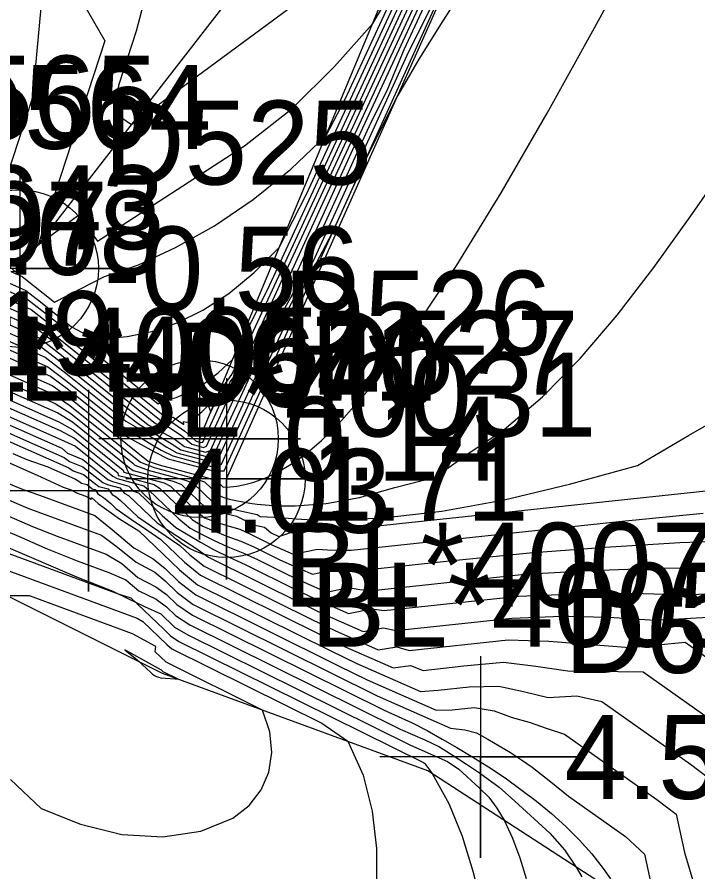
# Model space of a CAD drawing. Extents: x 2356077 to 2359823, y 225951 to 227822.
# Drawn here: x 2357250.88 to 2357271.17, y 226940.54 to 226965.99 of the extents above; entities that cross this region are included whole.
import ezdxf

# ---------------------------------------------------------------- set-up
doc = ezdxf.new("R2010")
doc.units = 0
for name, color, linetype in [('DTM Contours Major', 7, 'Continuous'), ('DTM Contours Minor', 7, 'Continuous'), ('Exist DTM Breakline', 7, 'Continuous'), ('Exist DTM Breakline Cogo Comment', 7, 'Continuous'), ('Exist DTM Breakline Cogo Elevation', 7, 'Continuous'), ('Exist DTM Breakline Cogo Number', 7, 'Continuous'), ('Exist DTM Breakline Cogo Point CELL', 7, 'Continuous'), ('Exist DTM Breakline Underwater', 7, 'Continuous'), ('Exist DTM Breakline Underwater Cogo Comment', 7, 'Continuous'), ('Exist DTM Breakline Underwater Cogo Elevation', 7, 'Continuous'), ('Exist DTM Breakline Underwater Cogo Number', 7, 'Continuous'), ('Exist DTM Breakline Underwater Cogo Point CELL', 7, 'Continuous'), ('Exist DTM Drainline', 7, 'Continuous'), ('Exist DTM Drainline Cogo Comment', 7, 'Continuous'), ('Exist DTM Drainline Cogo Elevation', 7, 'Continuous'), ('Exist DTM Drainline Cogo Number', 7, 'Continuous'), ('Exist DTM Drainline Cogo Point CELL', 7, 'Continuous'), ('Exist DTM Spot Elevation CELL', 7, 'Continuous'), ('Exist DTM Spot Elevation Cogo Elevation', 7, 'Continuous'), ('Exist DTM Spot Elevation Cogo Number', 7, 'Continuous'), ('PH Exist DTM Breakline', 7, 'Continuous')]:
    doc.layers.add(name, color=color, linetype=linetype)

msp = doc.modelspace()

# ---------------------------------------------------------------- linework, layer by layer
at = {"layer": 'DTM Contours Major'}
for points in [[(2357248.387, 226957.576), (2357251.638, 226956.142), (2357252.293, 226955.639), (2357254.205, 226954.102), (2357254.528, 226953.863), (2357255.471, 226953.292), (2357255.756, 226953.109), (2357256.56, 226952.894), (2357256.757, 226952.961), (2357257.544, 226954.69), (2357258.311, 226956.361), (2357259.081, 226957.705), (2357261.426, 226962.859), (2357261.906, 226963.803), (2357262.416, 226965.019), (2357264.379, 226969.26)], [(2357249.993, 226958.11), (2357251.211, 226957.573), (2357251.877, 226957.053), (2357255.085, 226954.476), (2357255.2, 226954.562), (2357255.616, 226954.666), (2357256.033, 226954.836), (2357256.453, 226955.077), (2357256.876, 226955.393), (2357257.302, 226955.79), (2357258.34, 226957.871), (2357263.552, 226969.13)], [(2357247.731, 226956.624), (2357251.972, 226954.753), (2357252.455, 226954.428), (2357254.555, 226952.739), (2357254.968, 226952.575), (2357256.175, 226952.253), (2357256.468, 226952.155), (2357256.862, 226951.777), (2357257.009, 226951.691), (2357257.204, 226951.64), (2357257.403, 226951.594), (2357257.607, 226951.553), (2357257.815, 226951.518), (2357258.029, 226951.489), (2357258.394, 226951.454), (2357258.694, 226951.439), (2357259.005, 226951.435), (2357259.166, 226951.438), (2357260.089, 226951.51), (2357261.085, 226951.688), (2357262.133, 226951.985), (2357263.341, 226952.292), (2357264.306, 226952.984), (2357265.391, 226953.712), (2357266.535, 226954.683), (2357267.655, 226955.827), (2357268.756, 226957.117), (2357269.848, 226958.53), (2357270.937, 226960.038), (2357272.032, 226961.618)], [(2357247.807, 226955.348), (2357252.187, 226953.416), (2357252.623, 226953.213), (2357253.731, 226952.323), (2357253.861, 226952.246), (2357254.659, 226952.033), (2357254.807, 226951.9), (2357255.697, 226951.047), (2357256.035, 226950.775), (2357256.376, 226950.59), (2357256.729, 226950.412), (2357257.156, 226950.217), (2357257.605, 226950.036), (2357258.042, 226949.836), (2357258.954, 226949.384), (2357259.431, 226949.162), (2357260.095, 226948.87), (2357260.757, 226949.004), (2357261.09, 226948.951), (2357261.471, 226948.919), (2357265.997, 226949.402), (2357267.965, 226949.508), (2357269.913, 226949.585), (2357271.757, 226949.589)], [(2357250.516, 226952.779), (2357251.484, 226952.355), (2357252.253, 226951.993), (2357252.49, 226951.909), (2357252.653, 226951.824), (2357252.931, 226951.729), (2357252.984, 226951.7), (2357253.036, 226951.665), (2357253.079, 226951.628), (2357253.102, 226951.682), (2357253.293, 226951.503), (2357253.935, 226951.052), (2357254.505, 226950.697), (2357255.721, 226949.531), (2357256.252, 226949.09), (2357260.207, 226947.13), (2357261.004, 226946.742), (2357262.9, 226945.908), (2357263.423, 226945.953), (2357264.351, 226946.052), (2357265.231, 226946.071), (2357265.971, 226945.914), (2357266.7, 226945.735), (2357267.558, 226945.785), (2357268.302, 226945.61), (2357270.942, 226943.745), (2357271.482, 226943.343)], [(2357250.547, 226950.227), (2357252.653, 226949.327), (2357253.733, 226948.894), (2357254.205, 226948.671), (2357254.678, 226948.44), (2357255.16, 226948.222), (2357255.571, 226947.828), (2357255.966, 226947.598), (2357262.606, 226944.309), (2357263.701, 226943.827), (2357264.042, 226943.598), (2357264.646, 226943.043), (2357264.939, 226942.768), (2357265.179, 226942.435), (2357265.393, 226942.077), (2357265.646, 226941.542), (2357265.861, 226940.962), (2357266.049, 226940.345)]]:
    msp.add_lwpolyline(points, dxfattribs=at)
at = {"layer": 'DTM Contours Minor'}
for points in [[(2357273.08, 227001.201), (2357272.82, 227000.718), (2357272.542, 227000.246), (2357272.368, 226999.975), (2357272.189, 226999.707), (2357272.003, 226999.44), (2357271.81, 226999.176), (2357271.611, 226998.914), (2357271.404, 226998.654), (2357269.933, 226997.019), (2357268.243, 226995.406), (2357266.405, 226993.788), (2357262.533, 226990.461), (2357260.721, 226988.667), (2357259.236, 226987.069), (2357257.857, 226985.392), (2357256.591, 226983.632), (2357255.445, 226981.783), (2357254.422, 226979.84), (2357252.741, 226978.657), (2357251.34, 226963.597)], [(2357246.996, 226972.727), (2357246.137, 226963.12), (2357246.057, 226960.13), (2357246.064, 226959.903), (2357246.006, 226959.539), (2357246.057, 226959.393), (2357246.097, 226959.338), (2357247.333, 226958.877), (2357247.736, 226958.509), (2357248.793, 226958.114), (2357249.343, 226957.9), (2357251.389, 226956.997), (2357252.167, 226956.388), (2357255.176, 226953.97), (2357255.24, 226953.99), (2357255.381, 226954.007), (2357255.878, 226953.656), (2357256.216, 226953.36), (2357256.357, 226953.323), (2357256.413, 226953.334), (2357257.23, 226955.128), (2357257.62, 226955.623), (2357258.922, 226958.468), (2357263.879, 226969.174)], [(2357246.581, 226971.902), (2357245.724, 226962.32), (2357245.789, 226961.214), (2357245.738, 226960.154), (2357245.696, 226959.523), (2357245.856, 226959.066), (2357245.945, 226958.943), (2357246.474, 226958.745), (2357247.101, 226958.392), (2357247.341, 226958.204), (2357248.235, 226957.87), (2357248.705, 226957.685), (2357251.557, 226956.427), (2357252.252, 226955.887), (2357254.79, 226953.848), (2357255.549, 226953.445), (2357255.867, 226953.204), (2357256.498, 226953.036), (2357256.643, 226953.087), (2357257.838, 226955.713), (2357258.452, 226956.701), (2357260.935, 226962.153), (2357264.223, 226969.252)], [(2357249.024, 226957.792), (2357251.475, 226956.711), (2357252.21, 226956.137), (2357255.004, 226953.892), (2357255.389, 226953.791), (2357255.793, 226953.516), (2357256.09, 226953.269), (2357256.431, 226953.178), (2357256.528, 226953.21), (2357257.371, 226955.061), (2357257.843, 226955.872), (2357258.287, 226956.712), (2357259.934, 226960.322), (2357264.06, 226969.232)], [(2357249.664, 226958.007), (2357251.3, 226957.285), (2357252.121, 226956.641), (2357255.337, 226954.057), (2357255.456, 226954.056), (2357255.532, 226954.08), (2357255.852, 226953.857), (2357255.84, 226953.951), (2357255.929, 226953.932), (2357255.995, 226953.939), (2357256.051, 226953.961), (2357256.219, 226954.097), (2357256.392, 226954.248), (2357256.569, 226954.422), (2357256.655, 226954.222), (2357256.972, 226954.906), (2357257.276, 226955.348), (2357257.925, 226956.644), (2357263.745, 226969.207)], [(2357251.34, 226963.597), (2357250.023, 226959.571), (2357250.346, 226959.088), (2357250.418, 226958.924), (2357250.579, 226958.633), (2357250.835, 226958.403), (2357250.695, 226958.416), (2357251.031, 226958.268), (2357251.992, 226957.496), (2357253.486, 226958.265), (2357254.5, 226958.615), (2357255.605, 226959.123), (2357256.758, 226959.774), (2357257.917, 226960.557), (2357259.04, 226961.457), (2357260.085, 226962.463), (2357260.66, 226963.545), (2357263.238, 226969.113)], [(2357250.338, 226958.207), (2357251.143, 226957.852), (2357251.576, 226957.511), (2357252.501, 226956.767), (2357253.121, 226956.443), (2357253.631, 226956.432), (2357254.161, 226956.476), (2357254.894, 226956.627), (2357255.649, 226956.889), (2357256.416, 226957.266), (2357257.185, 226957.762), (2357257.948, 226958.381), (2357258.694, 226959.126), (2357259.503, 226960.716), (2357263.396, 226969.123)], [(2357254.64, 226966.356), (2357254.427, 226965.563), (2357253.9, 226963.954), (2357253.834, 226963.343), (2357254.004, 226962.987), (2357254.289, 226962.784), (2357262.828, 226969.093)], [(2357247.259, 226957.08), (2357251.926, 226955.022), (2357252.435, 226954.66), (2357254.786, 226952.771), (2357255.118, 226952.659), (2357256.529, 226952.284), (2357256.824, 226952.183), (2357256.977, 226952.037), (2357257.025, 226951.996), (2357257.227, 226952.005), (2357257.431, 226952.027), (2357257.667, 226952.069), (2357257.869, 226952.12), (2357257.938, 226952.14), (2357258.315, 226952.279), (2357258.704, 226952.469), (2357259.106, 226952.714), (2357259.522, 226953.016), (2357259.952, 226953.378), (2357260.397, 226953.805), (2357261.517, 226955.08), (2357262.715, 226956.692), (2357263.981, 226958.599), (2357265.305, 226960.758), (2357266.676, 226963.128), (2357268.082, 226965.667), (2357269.857, 226968.922)], [(2357245.877, 226967.837), (2357245.312, 226961.526), (2357245.382, 226960.785), (2357245.334, 226959.654), (2357245.657, 226958.734), (2357245.811, 226958.541), (2357246.428, 226958.31), (2357246.723, 226957.983), (2357247.677, 226957.627), (2357248.07, 226957.468), (2357251.719, 226955.858), (2357252.333, 226955.39), (2357254.119, 226953.955), (2357254.467, 226953.763), (2357255.343, 226953.179), (2357255.64, 226953.015), (2357256.621, 226952.753), (2357256.869, 226952.83), (2357257.842, 226954.968), (2357258.788, 226956.958), (2357259.717, 226958.729), (2357262.556, 226964.965), (2357263.195, 226966.241)], [(2357247.444, 226957.247), (2357251.875, 226955.293), (2357252.411, 226954.896), (2357254.177, 226953.478), (2357254.977, 226953.041), (2357255.385, 226952.833), (2357256.727, 226952.475), (2357257.053, 226952.483), (2357261.284, 226961.779), (2357262.183, 226963.576), (2357262.864, 226964.732), (2357263.573, 226965.877), (2357264.31, 226967.028)], [(2357247.748, 226957.361), (2357251.797, 226955.575), (2357252.373, 226955.142), (2357254.04, 226953.803), (2357254.353, 226953.587), (2357255.177, 226953.096), (2357255.518, 226952.922), (2357256.678, 226952.613), (2357256.972, 226952.681), (2357258.119, 226955.202), (2357259.169, 226957.467), (2357260.265, 226959.555), (2357263.646, 226966.985)], [(2357252.673, 226966.72), (2357253.499, 226965.282), (2357251.512, 226959.21)], [(2357251.512, 226959.21), (2357252.719, 226960.101), (2357253.279, 226959.318), (2357257.661, 226962.158), (2357259.072, 226963.261), (2357260.338, 226964.515), (2357261.477, 226965.799), (2357261.797, 226966.333)], [(2357247.719, 226956.381), (2357252.016, 226954.485), (2357252.483, 226954.189), (2357254.33, 226952.705), (2357254.391, 226952.648), (2357254.783, 226952.499), (2357255.863, 226952.211), (2357256.122, 226952.117), (2357256.726, 226951.539), (2357256.941, 226951.45), (2357257.208, 226951.371), (2357257.487, 226951.3), (2357258.037, 226951.18), (2357258.128, 226951.122), (2357258.735, 226951.087), (2357259.195, 226951.047), (2357259.686, 226951.023), (2357260.21, 226951.015), (2357261.788, 226951.08), (2357263.54, 226951.278), (2357265.397, 226951.616), (2357267.342, 226952.085), (2357269.361, 226952.641), (2357270.885, 226953.53), (2357271.841, 226954.076)], [(2357247.59, 226956.189), (2357252.097, 226954.201), (2357252.528, 226953.937), (2357254.226, 226952.573), (2357254.337, 226952.493), (2357255.564, 226952.166), (2357255.782, 226952.073), (2357256.528, 226951.358), (2357256.785, 226951.283), (2357257.105, 226951.209), (2357257.417, 226951.125), (2357257.928, 226950.873), (2357258.251, 226950.798), (2357258.447, 226950.632), (2357258.682, 226950.529), (2357259.267, 226950.719), (2357259.653, 226950.671), (2357259.849, 226950.65), (2357275.5, 226952.32)], [(2357247.506, 226955.978), (2357252.128, 226953.939), (2357252.556, 226953.698), (2357254.045, 226952.502), (2357254.061, 226952.436), (2357254.771, 226952.253), (2357255.26, 226952.122), (2357255.448, 226952.024), (2357256.238, 226951.267), (2357256.469, 226951.084), (2357256.767, 226950.971), (2357257.129, 226950.849), (2357257.513, 226950.739), (2357257.831, 226950.594), (2357258.468, 226950.279), (2357259.111, 226949.995), (2357259.828, 226950.152), (2357260.126, 226950.129), (2357260.462, 226950.118), (2357260.837, 226950.121), (2357268.808, 226950.971), (2357271.317, 226951.218)], [(2357248, 226955.511), (2357252.161, 226953.676), (2357252.589, 226953.456), (2357253.883, 226952.416), (2357253.897, 226952.343), (2357254.299, 226952.254), (2357254.961, 226952.077), (2357255.123, 226951.966), (2357256.11, 226951.02), (2357256.415, 226950.834), (2357256.738, 226950.689), (2357257.131, 226950.53), (2357257.547, 226950.383), (2357257.936, 226950.215), (2357258.713, 226949.83), (2357259.313, 226949.56), (2357259.679, 226949.399), (2357260.437, 226949.561), (2357260.782, 226949.533), (2357261.176, 226949.522), (2357263.766, 226949.799), (2357266.151, 226950.034), (2357268.403, 226950.202), (2357270.63, 226950.345), (2357272.726, 226950.413)], [(2357247.609, 226955.187), (2357252.216, 226953.155), (2357252.382, 226953.009), (2357252.842, 226952.82), (2357253.582, 226952.226), (2357253.721, 226952.158), (2357254.214, 226952.027), (2357254.346, 226951.878), (2357254.5, 226951.825), (2357255.208, 226951.146), (2357255.607, 226950.792), (2357255.974, 226950.569), (2357256.349, 226950.351), (2357256.734, 226950.141), (2357257.198, 226949.909), (2357257.679, 226949.689), (2357259.198, 226948.937), (2357259.742, 226948.68), (2357260.754, 226948.235), (2357261.443, 226948.376), (2357261.814, 226948.321), (2357265.82, 226948.748), (2357267.54, 226948.819), (2357269.217, 226948.839), (2357270.816, 226948.79), (2357273.024, 226948.907)], [(2357248.08, 226954.731), (2357252.283, 226952.877), (2357252.445, 226952.758), (2357252.844, 226952.603), (2357253.431, 226952.131), (2357253.562, 226952.076), (2357253.938, 226951.976), (2357254.067, 226951.812), (2357254.198, 226951.744), (2357255.051, 226950.933), (2357255.443, 226950.674), (2357255.842, 226950.417), (2357256.207, 226950.174), (2357256.582, 226949.906), (2357259.425, 226948.498), (2357260.042, 226948.203), (2357261.196, 226947.694), (2357261.802, 226947.806), (2357262.164, 226947.723), (2357265.623, 226948.092), (2357267.107, 226948.148), (2357268.523, 226948.121), (2357269.878, 226948.031), (2357271.84, 226948.146)], [(2357249.905, 226953.677), (2357252.418, 226952.569), (2357252.555, 226952.477), (2357252.863, 226952.372), (2357253.19, 226952.109), (2357253.316, 226952.017), (2357253.591, 226951.943), (2357253.717, 226951.771), (2357253.828, 226951.701), (2357253.953, 226951.61), (2357254.474, 226951.113), (2357255.73, 226950.261), (2357256.027, 226949.977), (2357256.453, 226949.643), (2357259.662, 226948.054), (2357260.346, 226947.723), (2357261.64, 226947.154), (2357262.197, 226947.241), (2357262.566, 226947.131), (2357265.508, 226947.445), (2357266.723, 226947.404), (2357269.136, 226947.223), (2357270.784, 226947.374), (2357273.345, 226945.564)], [(2357240.414, 226953.094), (2357241.046, 226953.318), (2357241.676, 226953.453), (2357242.193, 226953.419), (2357244.951, 226952.058), (2357245.999, 226951.712), (2357247.369, 226951.219), (2357253.896, 226948.813), (2357254.267, 226948.701), (2357255.255, 226947.761), (2357255.455, 226947.569), (2357255.702, 226947.402), (2357262.989, 226943.796), (2357263.021, 226943.781), (2357263.17, 226943.58), (2357263.244, 226943.472), (2357263.745, 226942.577), (2357264.139, 226941.599), (2357264.46, 226940.563), (2357264.742, 226939.494)], [(2357250.752, 226952.998), (2357251.169, 226952.813), (2357251.794, 226952.596), (2357252.618, 226952.232), (2357252.716, 226952.172), (2357252.804, 226952.108), (2357252.97, 226952.069), (2357253.122, 226951.948), (2357253.208, 226951.921), (2357253.284, 226951.793), (2357253.365, 226951.745), (2357253.452, 226951.684), (2357253.553, 226951.605), (2357253.674, 226951.502), (2357253.826, 226951.362), (2357254.294, 226951.034), (2357254.744, 226950.727), (2357255.167, 226950.432), (2357255.87, 226949.758), (2357256.344, 226949.371), (2357259.911, 226947.603), (2357260.657, 226947.24), (2357262.081, 226946.614), (2357262.6, 226946.68), (2357262.978, 226946.54), (2357264.194, 226946.67), (2357265.37, 226946.779), (2357266.339, 226946.663), (2357267.294, 226946.521), (2357269.531, 226946.5), (2357271.95, 226944.792)], [(2357250.032, 226952.344), (2357251.067, 226951.92), (2357251.547, 226951.755), (2357253.199, 226951.146), (2357253.726, 226950.719), (2357254.356, 226950.19), (2357254.933, 226949.858), (2357255.292, 226949.573), (2357255.693, 226949.188), (2357256.205, 226948.786), (2357260.459, 226946.679), (2357261.316, 226946.259), (2357263.366, 226945.357), (2357263.848, 226945.364), (2357264.499, 226945.433), (2357265.091, 226945.33), (2357265.627, 226945.14), (2357266.141, 226944.999), (2357266.67, 226944.805), (2357267.19, 226944.637), (2357269.945, 226942.691), (2357270.515, 226942.259), (2357270.766, 226941.115), (2357271.069, 226940.086)], [(2357250.06, 226951.858), (2357251.206, 226951.367), (2357253.392, 226950.561), (2357253.872, 226950.209), (2357254.432, 226949.763), (2357254.98, 226949.467), (2357255.291, 226949.205), (2357255.654, 226948.857), (2357256.125, 226948.499), (2357261.614, 226945.782), (2357263.795, 226944.822), (2357264.222, 226944.769), (2357264.567, 226944.679), (2357264.91, 226944.492), (2357265.247, 226944.297), (2357265.58, 226944.094), (2357265.908, 226943.88), (2357266.231, 226943.653), (2357266.78, 226943.225), (2357267.308, 226942.796), (2357269.005, 226941.597), (2357269.57, 226941.073), (2357270.004, 226939.101)], [(2357250.635, 226951.131), (2357251.343, 226950.818), (2357252.078, 226950.532), (2357253.537, 226949.994), (2357254, 226949.718), (2357254.48, 226949.307), (2357255.012, 226949.029), (2357255.333, 226948.795), (2357255.641, 226948.499), (2357256.108, 226948.181), (2357261.815, 226945.354), (2357262.653, 226944.98), (2357263.094, 226944.75), (2357263.547, 226944.496), (2357263.986, 226944.241), (2357264.412, 226943.986), (2357264.925, 226943.664), (2357265.418, 226943.336), (2357265.893, 226942.997), (2357266.358, 226942.643), (2357266.803, 226942.274), (2357267.227, 226941.891), (2357267.628, 226941.491), (2357268.002, 226941.075), (2357268.347, 226940.641), (2357268.565, 226940.335)], [(2357250.053, 226950.9), (2357250.92, 226950.53), (2357251.777, 226950.158), (2357252.671, 226949.799), (2357253.612, 226949.452), (2357254.122, 226949.231), (2357254.505, 226948.906), (2357255.023, 226948.655), (2357255.328, 226948.43), (2357255.599, 226948.17), (2357256.024, 226947.896), (2357262.298, 226944.79), (2357263.03, 226944.468), (2357263.462, 226944.264), (2357263.872, 226944.01), (2357264.271, 226943.752), (2357264.66, 226943.488), (2357265.247, 226943.062), (2357265.71, 226942.646), (2357266.751, 226941.689), (2357267.191, 226941.194), (2357267.542, 226940.683), (2357267.705, 226940.397)], [(2357240.533, 226943.289), (2357241.327, 226943.448), (2357242.017, 226943.74), (2357242.614, 226944.152), (2357243.128, 226944.667), (2357243.57, 226945.271), (2357243.954, 226945.949), (2357244.36, 226946.85), (2357244.731, 226947.783), (2357245.108, 226948.692), (2357245.526, 226949.523), (2357246.025, 226950.219), (2357246.643, 226950.726), (2357247.797, 226950.547), (2357254.46, 226948.092), (2357254.623, 226947.997), (2357255.338, 226947.313), (2357255.49, 226947.18), (2357259.961, 226944.965), (2357260.731, 226944.427), (2357261.187, 226943.424), (2357261.465, 226942.348), (2357261.592, 226941.239), (2357261.592, 226940.134)], [(2357255.324, 226946.779), (2357254.994, 226947.096), (2357255.016, 226947.251), (2357254.322, 226947.628), (2357251.254, 226948.759), (2357250.584, 226948.76)], [(2357255.231, 226946.498), (2357255.182, 226946.545), (2357254.092, 226947.151), (2357254.395, 226946.907), (2357254.526, 226946.793), (2357254.607, 226946.717), (2357254.863, 226946.471), (2357254.918, 226946.427), (2357254.977, 226946.389), (2357255.037, 226946.359), (2357255.099, 226946.337), (2357255.164, 226946.321), (2357255.305, 226946.305), (2357255.59, 226946.292), (2357255.659, 226946.286), (2357255.231, 226946.498)], [(2357250.682, 226943.295), (2357251.596, 226942.431), (2357252.772, 226941.962), (2357253.997, 226941.657), (2357255.221, 226941.587), (2357256.354, 226941.75), (2357257.306, 226942.14), (2357257.794, 226942.518), (2357258.157, 226942.979), (2357258.386, 226943.508), (2357258.474, 226944.09), (2357258.413, 226944.711), (2357258.195, 226945.357), (2357255.324, 226946.779)]]:
    msp.add_lwpolyline(points, dxfattribs=at)
at = {"layer": 'Exist DTM Breakline'}
msp.add_lwpolyline([(2357257.12, 226952.241), (2357264.745, 226969.309), (2357280.252, 226993.456), (2357284.927, 227035.684), (2357303.219, 227041.714), (2357336.462, 227007.877), (2357359.341, 227024.543), (2357399.849, 227063.847)], dxfattribs=at)
at = {"layer": 'Exist DTM Breakline Cogo Point CELL'}
msp.add_lwpolyline([(2357257.12, 226955.241), (2357257.12, 226949.241), (2357257.12, 226952.241), (2357260.12, 226952.241), (2357254.12, 226952.241)], dxfattribs=at)
msp.add_circle((2357257.12, 226952.241), 2.344, dxfattribs=at)
at = {"layer": 'Exist DTM Breakline Underwater'}
msp.add_lwpolyline([(2357256.32, 226953.434), (2357262.845, 226969.081), (2357279.235, 226993.942), (2357283.89, 227036.116), (2357303.203, 227043.209), (2357336.486, 227008.785), (2357357.941, 227024.91), (2357398.836, 227064.514)], dxfattribs=at)
at = {"layer": 'Exist DTM Breakline Underwater Cogo Point CELL'}
msp.add_lwpolyline([(2357256.32, 226956.434), (2357256.32, 226950.434), (2357256.32, 226953.434), (2357259.32, 226953.434), (2357253.32, 226953.434)], dxfattribs=at)
msp.add_circle((2357256.32, 226953.434), 2.344, dxfattribs=at)
at = {"layer": 'Exist DTM Drainline'}
msp.add_lwpolyline([(2357250.96, 226958.499), (2357260.438, 226970.699), (2357275.807, 226997.272), (2357282.34, 227037.055), (2357305.627, 227046.873), (2357338.758, 227012.863), (2357362.863, 227037.518), (2357383.151, 227053.947), (2357393.705, 227066.096)], dxfattribs=at)
at = {"layer": 'Exist DTM Drainline Cogo Point CELL'}
msp.add_lwpolyline([(2357250.96, 226961.499), (2357250.96, 226955.499), (2357250.96, 226958.499), (2357253.96, 226958.499), (2357247.96, 226958.499)], dxfattribs=at)
msp.add_circle((2357250.96, 226958.499), 2.344, dxfattribs=at)
at = {"layer": 'Exist DTM Spot Elevation CELL'}
for points in [[(2357253.011, 226954.886), (2357253.011, 226948.886), (2357253.011, 226951.886), (2357256.011, 226951.886), (2357250.011, 226951.886)], [(2357264.69, 226946.963), (2357264.69, 226940.963), (2357264.69, 226943.963), (2357267.69, 226943.963), (2357261.69, 226943.963)]]:
    msp.add_lwpolyline(points, dxfattribs=at)
at = {"layer": 'PH Exist DTM Breakline'}
msp.add_lwpolyline([(2357375.496, 226879.34), (2357365.555, 226885.556), (2357354.861, 226891.964), (2357343.526, 226898.763), (2357330.914, 226906.764), (2357316.219, 226914.693), (2357305.587, 226918.931), (2357293.171, 226923.377), (2357281.362, 226928.899), (2357272.268, 226934.664), (2357268.495, 226940.065), (2357263.123, 226943.55), (2357255.215, 226946.449), (2357244.972, 226951.56), (2357235.273, 226957.13), (2357228.368, 226958.818), (2357221.561, 226960.489), (2357210.433, 226966.51), (2357194.919, 226976.666)], dxfattribs=at)

# ---------------------------------------------------------------- texts
at = {"layer": 'Exist DTM Breakline Cogo Comment'}
for s, p in [('EL*40051', (2357247.083, 226954.838)), ('BL*40051', (2357259.62, 226947.242))]:
    msp.add_text(s, height=2.5, dxfattribs=at).set_placement(p)
at = {"layer": 'Exist DTM Breakline Cogo Elevation'}
for s, p in [('1.97', (2357247.083, 226958.588)), ('1.71', (2357259.62, 226950.992))]:
    msp.add_text(s, height=2.5, dxfattribs=at).set_placement(p)
at = {"layer": 'Exist DTM Breakline Cogo Number'}
for s, p in [('D565', (2357247.083, 226962.338)), ('D527', (2357259.62, 226954.742))]:
    msp.add_text(s, height=2.5, dxfattribs=at).set_placement(p)
at = {"layer": 'Exist DTM Breakline Underwater Cogo Comment'}
for s, p in [('EL*40071', (2357248.675, 226954.564)), ('BL*40071', (2357258.82, 226948.434))]:
    msp.add_text(s, height=2.5, dxfattribs=at).set_placement(p)
at = {"layer": 'Exist DTM Breakline Underwater Cogo Elevation'}
for s, p in [('0.08', (2357248.675, 226958.314)), ('0.14', (2357258.82, 226952.184))]:
    msp.add_text(s, height=2.5, dxfattribs=at).set_placement(p)
at = {"layer": 'Exist DTM Breakline Underwater Cogo Number'}
for s, p in [('D564', (2357248.675, 226962.064)), ('D526', (2357258.82, 226955.934))]:
    msp.add_text(s, height=2.5, dxfattribs=at).set_placement(p)
at = {"layer": 'Exist DTM Drainline Cogo Comment'}
msp.add_text('BL*40031', height=2.5, dxfattribs=at).set_placement((2357253.46, 226953.499))
at = {"layer": 'Exist DTM Drainline Cogo Elevation'}
msp.add_text('-0.56', height=2.5, dxfattribs=at).set_placement((2357253.46, 226957.249))
at = {"layer": 'Exist DTM Drainline Cogo Number'}
msp.add_text('D525', height=2.5, dxfattribs=at).set_placement((2357253.46, 226960.999))
at = {"layer": 'Exist DTM Spot Elevation Cogo Elevation'}
for s, p in [('3.19', (2357247.273, 226955.323)), ('4.03', (2357255.511, 226950.636)), ('4.57', (2357267.19, 226942.713))]:
    msp.add_text(s, height=2.5, dxfattribs=at).set_placement(p)
at = {"layer": 'Exist DTM Spot Elevation Cogo Number'}
for s, p in [('D643', (2357247.273, 226959.073)), ('D640', (2357255.511, 226954.386)), ('D638', (2357267.19, 226946.463))]:
    msp.add_text(s, height=2.5, dxfattribs=at).set_placement(p)

doc.saveas('drawing.dxf')
